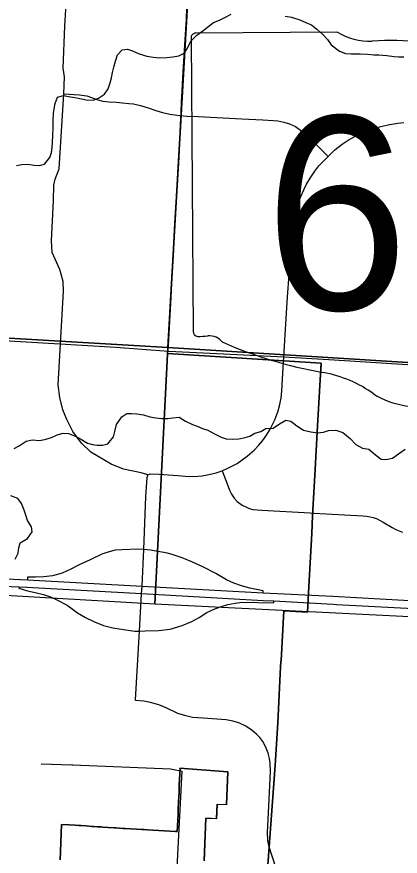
# Model space of a CAD drawing. Extents: x 114604 to 551442, y 316898 to 567001.
# Drawn here: x 254171 to 258313, y 431276 to 440352 of the extents above; entities that cross this region are included whole.
import ezdxf

# ---------------------------------------------------------------- set-up
doc = ezdxf.new("R2010")
doc.units = 0
for name, color, linetype in [('_CIVIL_CONSTRUCTION', 7, 'Continuous'), ('BD_X_Building', 7, 'Continuous'), ('GE_P_Alignment_100_Cardinal_Points', 7, 'Continuous'), ('GE_P_Alignment_100_Stations', 7, 'Continuous'), ('GE_P_Alignment_500_Bearings', 7, 'Continuous'), ('GE_P_Alignment_500_Cardinal_Points', 7, 'Continuous'), ('GE_P_Alignment_500_Curve_Data', 7, 'Continuous'), ('PM_P_Cells', 7, 'Continuous'), ('SN_P_Signs', 7, 'Continuous')]:
    doc.layers.add(name, color=color, linetype=linetype)

msp = doc.modelspace()

# ---------------------------------------------------------------- linework, layer by layer
at = {"layer": '_CIVIL_CONSTRUCTION'}
msp.add_line((257624, 433998), (258822.2, 433932.9), dxfattribs=at)
for points in [[(251510.6, 433606.6), (251810.1, 433747.5), (252169.2, 433920.1), (252289.3, 433974.3), (252431.3, 434030.9), (252598.8, 434088.9), (252753.7, 434135.2), (252890.1, 434172), (253023.1, 434202), (253169.9, 434229.7), (253311.1, 434249.2), (253468.5, 434267.7), (253660.6, 434281.9), (253907.3, 434283.7), (254285.6, 434265.1), (255525.8, 434197), (256832.5, 434125.2)], [(251522.4, 433522.5), (251820.6, 433664.6), (252313, 433893.4), (252507, 433970.1), (252667.6, 434023.4), (252841, 434073.3), (253008.6, 434113.8), (253177.5, 434146.3), (253383.4, 434175.6), (253586, 434194.5), (253792.1, 434200.6), (254022.6, 434195.3), (254195.1, 434188.5), (254279.8, 434183.3), (255518.7, 434117), (256831, 434040.8), (256946.9, 434037), (257587.6, 434000), (257624, 433998)], [(256832.5, 434125.2), (257585.7, 434089.2), (258862.3, 434014.1)]]:
    msp.add_lwpolyline(points, dxfattribs=at)
at = {"layer": 'GE_P_Alignment_100_Cardinal_Points'}
for p, q in [((257052.7, 436619.7), (257056, 436675.3)), ((255544.6, 434590.8), (255565.3, 435164.3)), ((255454.1, 432965.8), (255496.5, 433709.7))]:
    msp.add_line(p, q, dxfattribs=at)
for points in [[(255588.4, 435398.5), (255515.3, 435421.9), (255325.4, 435462.2), (255190.3, 435516.2), (254971.3, 435645.5), (254870.1, 435741.4), (254776.3, 435867.8), (254710.9, 435996.3), (254668.4, 436102.2), (254637.1, 436234.7), (254619, 436373), (254642.3, 436816.5), (254676.3, 437385.4), (254671.2, 437490.9), (254635.1, 437618), (254554.7, 437802), (254545, 437929.3), (254568.2, 438364.4), (254571.4, 438531.4), (254584.1, 438597.4), (254627.2, 438707.6), (254678.5, 439518.6), (254685.9, 439701), (254672, 439797.5), (254690.7, 440250.2), (254757.2, 441384.3)], [(254678.5, 439518.6), (254847.1, 439506.3), (254899.4, 439501.2), (254929.1, 439496.1), (254979.7, 439480.2), (255046.5, 439453.7), (255098.9, 439439.6), (255163.8, 439431.1), (255246.7, 439428.1), (255313.4, 439422.3), (255382.8, 439415.6), (255431.5, 439409.6), (255509.1, 439392.2), (255591.3, 439368.4), (255673.5, 439338.4), (255744.8, 439317.3), (255826, 439299), (255932.7, 439283.6)], [(255932.7, 439283.6), (256009.4, 439277.7), (256131.6, 439274.2), (256602, 439248.7), (256829.1, 439236), (256940.8, 439229.6), (256991.3, 439226.3), (257056.3, 439212.4), (257115.8, 439194.8), (257182.7, 439164.7), (257251.5, 439116.5), (257349.5, 439025.4), (257534.6, 438842.9)], [(257056, 436675.3), (257096.9, 437324.8), (257113.5, 437560.8), (257132.5, 437884.5), (257142.6, 438019.5), (257152.2, 438112.5), (257168.6, 438192.9), (257184.3, 438261.6), (257213.9, 438345.9), (257237.8, 438409.4), (257270.4, 438481.2), (257298.8, 438540.4), (257339.5, 438607.8), (257389.9, 438683.3), (257435.2, 438739.7), (257534.6, 438842.9), (257606.4, 438911.9), (257685.6, 438973.7), (257761.2, 439024.4), (257836.8, 439064), (257897.8, 439093.2), (257960.3, 439119.4), (258044.8, 439150.3), (258133.1, 439173.8), (258199.3, 439188.3), (258288.5, 439200.7), (258351, 439207.8)], [(255589.6, 435399), (255612.1, 435409.6), (255709.3, 435407.3), (255910.8, 435391.9), (255989.7, 435384.5), (256081.9, 435382.3), (256173.7, 435388.9), (256246.9, 435403.8), (256324.9, 435420.9), (256390, 435443.5), (256466.3, 435477.2), (256551.8, 435522.6), (256660.8, 435599.9), (256737, 435665.2), (256782.8, 435718), (256827, 435768.5), (256870.2, 435827.9), (256907.9, 435892.1), (256959.3, 435993.2), (256990.9, 436080.2), (257008.3, 436144.3), (257025.5, 436228.2), (257034.4, 436308.6), (257052.7, 436619.7)], [(255565.3, 435164.3), (255575, 435319.1), (255579.7, 435368.7), (255588.4, 435398.5)], [(256390, 435443.5), (256443.5, 435301.2), (256468.1, 435232.6), (256489.7, 435190.8), (256518.4, 435148.5), (256552, 435111.1), (256604.1, 435073.2), (256644.6, 435052.2), (256680.2, 435036.9), (256721.4, 435025.9), (256768.3, 435019.8), (256817.7, 435016.9), (257338.8, 434988.5), (257381.2, 434986.1)], [(257381.2, 434986.1), (257910.8, 434956.5), (257949.8, 434952.5), (257988.9, 434945.7), (258020.8, 434937.4), (258063.5, 434924.2), (258089.8, 434910.9), (258129.7, 434888.5), (258225.5, 434829.9), (258266.5, 434807.2), (258300, 434792.6), (258336.9, 434780.8)], [(255496.5, 433709.7), (255518.7, 434117), (255525.8, 434197), (255544.6, 434590.8)], [(256899.6, 431372.7), (256893.8, 431392.9), (256882.2, 431447.3), (256877.6, 431531.6), (256892.4, 431817.3), (256910.5, 432193.4), (256909.8, 432281.7), (256902, 432332.7), (256886.7, 432390.6), (256857.9, 432463.3), (256827.3, 432516.2), (256795.7, 432561), (256762.2, 432597), (256715.3, 432635.9), (256647, 432683), (256569.4, 432717.6), (256505.8, 432736.5), (256432.3, 432750.8), (256185.2, 432769.9), (256070.1, 432777), (255995.6, 432795.3), (255912.1, 432820.5), (255790.6, 432877.1), (255706.1, 432914.2), (255614.6, 432939.3), (255543.1, 432951.7), (255453.8, 432960.5), (255454.1, 432965.8)], [(254436.1, 432275.9), (254765.5, 432263.1), (254776.8, 432262.7)], [(254776.8, 432262.7), (255830.5, 432221.6), (255956.5, 432196.5)], [(255890.5, 430725.4), (255886.1, 430775.5), (255912.1, 431294), (255956.5, 432196.5)], [(256993.5, 431065.7), (256951.8, 431210.7), (256924.5, 431286.4), (256901.1, 431367.6), (256899.6, 431372.7)]]:
    msp.add_lwpolyline(points, dxfattribs=at)
at = {"layer": 'GE_P_Alignment_100_Stations'}
for points in [[(256874.3, 431080.9), (256962.2, 432261), (256989.4, 432718.7), (257016, 433246.9), (257016.6, 433256.9), (257024.8, 433380.6), (257025.4, 433390.6), (257054.2, 433928.5), (257312.7, 433914.2), (257331.1, 434255.3), (257356.5, 434764), (257366.1, 434959.9), (257369, 435020), (257394.1, 435457.3), (257417.4, 435864.8), (257446.1, 436365.7), (257459.9, 436606.9), (255799.9, 436711), (255804.8, 436797.1), (255830.7, 437253.1), (255842.6, 437464.2), (255863.4, 437833.3), (255867.5, 437911.2), (255879.5, 438119.6), (255896, 438408.3), (255916.6, 438768.1), (255924.6, 438908.2), (255935.9, 439105.5), (255944.6, 439257.2), (255946.3, 439317.3), (255950.1, 439439.2), (255952.5, 439478.2), (255961.2, 439626.7), (255968.8, 439754.3), (255989.6, 440106.7), (256002.6, 440326.2), (256009.6, 440446)], [(256009.6, 440446), (256002.6, 440326.2), (255989.6, 440106.7), (255968.8, 439754.3), (255961.2, 439626.7), (255952.5, 439478.2), (255950.1, 439439.2), (255946.3, 439317.3), (255944.6, 439257.2), (255935.9, 439105.5), (255924.6, 438908.2), (255916.6, 438768.1), (255896, 438408.3), (255879.5, 438119.6), (255867.5, 437911.2), (255863.4, 437833.3), (255842.6, 437464.2), (255830.7, 437253.1), (255804.8, 436797.1), (255799.9, 436711), (257459.9, 436606.9), (257459.3, 436596.9), (257446.1, 436365.7), (257417.4, 435864.8), (257394.1, 435457.3), (257369, 435020), (257366.1, 434959.9), (257356.5, 434764), (257331.1, 434255.3), (257312.7, 433914.2), (257054.2, 433928.5), (257025.4, 433390.6), (257024.8, 433380.6), (257016.6, 433256.9), (257016, 433246.9), (256989.4, 432718.7), (256962.2, 432261), (256874.3, 431080.9)], [(254639, 431236.7), (254642.4, 431327), (254653.1, 431619.8), (254738.2, 431614.3), (254801.4, 431610.4), (254839.8, 431608), (254861.2, 431606.6), (254921.7, 431602.8), (254981.3, 431599), (255000.7, 431597.8), (255041.4, 431595.2), (255081, 431592.7), (255101.5, 431591.4), (255158.8, 431587.7), (255221.8, 431583.7), (255241.3, 431582.5), (255282, 431579.9), (255321.5, 431577.4), (255342.2, 431576.1), (255402.8, 431572.3), (255462.7, 431568.5), (255523, 431564.6), (255547.9, 431563.1), (255583.4, 431560.8), (255641.9, 431557.1), (255704.3, 431553.4), (255884.8, 431542.8), (255893.4, 431542.3), (255903.4, 431541.7), (255912.5, 431725.4), (255915.7, 431790.6), (255918.9, 431855.8), (255922.1, 431921), (255924.1, 431961.4), (255924.9, 431986.1), (255926.4, 432050.5), (255936.9, 432219.5), (255933.8, 432228.3), (256451.1, 432189.4), (256437.2, 431830.9), (256336, 431834.8), (256330.1, 431681.3), (256214.1, 431685.8), (256196.4, 431227.5)], [(256196.4, 431230.1), (256214.1, 431688.4), (256330.1, 431683.9), (256336, 431837.4), (256437.2, 431833.5), (256451.1, 432189.4), (255933.8, 432228.3), (255936.9, 432219.5), (255926.4, 432050.5), (255924.9, 431986.1), (255924.1, 431961.4), (255922.1, 431921), (255918.9, 431855.8), (255915.7, 431790.6), (255912.5, 431725.4), (255903.4, 431541.7), (255893.4, 431542.3), (255884.8, 431542.8), (255704.3, 431553.4), (255641.9, 431557.1), (255583.4, 431560.8), (255547.9, 431563.1), (255523, 431564.6), (255462.7, 431568.5), (255402.8, 431572.3), (255342.2, 431576.1), (255321.5, 431577.4), (255282, 431579.9), (255241.3, 431582.5), (255221.8, 431583.7), (255158.8, 431587.7), (255101.5, 431591.4), (255081, 431592.7), (255041.4, 431595.2), (255000.7, 431597.8), (254981.3, 431599), (254921.7, 431602.8), (254861.2, 431606.6), (254839.8, 431608), (254801.4, 431610.4), (254738.2, 431614.3), (254653.1, 431619.8), (254642.4, 431327), (254639, 431236.7)]]:
    msp.add_lwpolyline(points, dxfattribs=at)
at = {"layer": 'GE_P_Alignment_500_Bearings'}
for points in [[(253142.8, 436904.8), (253299.2, 436896.7), (255240.7, 436780.7), (255810.1, 436737.7), (255889.8, 436733.8)], [(255889.8, 436733.8), (256404.9, 436709), (257056, 436675.3), (257542.8, 436647.1), (258503.4, 436583.9)]]:
    msp.add_lwpolyline(points, dxfattribs=at)
at = {"layer": 'GE_P_Alignment_500_Cardinal_Points'}
for points in [[(255544.6, 434590.8), (255472.2, 434594.2), (255309.7, 434589.9), (255234.2, 434583.9), (255145.2, 434560.7), (255089.7, 434540.5), (254962.7, 434479.7), (254843.1, 434425.4), (254754.3, 434381.2), (254661.2, 434334.9), (254557.2, 434308.7), (254464.6, 434297.6), (254373.1, 434292.3), (254287.4, 434291.7), (254285.6, 434265.1)], [(256181.7, 434404.3), (256063.3, 434459.8), (255958.2, 434502.8), (255862, 434536), (255798.5, 434552.6), (255614.1, 434584.4), (255544.6, 434590.8)], [(256832.5, 434125.2), (256832.9, 434145.7), (256689.1, 434172.5), (256599.8, 434198.4), (256513.9, 434226.8), (256437.1, 434265.6), (256320.2, 434333.8), (256181.7, 434404.3)], [(254195.1, 434188.5), (254194.8, 434174.2), (254286.8, 434146.5), (254368.7, 434128.7), (254460.7, 434104.3), (254535.7, 434080.4), (254604.2, 434048.5), (254713.5, 433990.2), (254739.3, 433971.1)], [(255496.5, 433709.7), (255556.9, 433712.1), (255700.9, 433715.9), (255827.7, 433730), (255955.9, 433769.8), (256063.4, 433815.3), (256140.4, 433857.8), (256222.5, 433909.4), (256309.7, 433949.7), (256382.5, 433976.8), (256450.7, 433997), (256530.5, 434012.6), (256604.5, 434022.4), (256947.4, 434016.8), (256946.9, 434037)], [(254739.3, 433971.1), (254825.3, 433907.6), (254913.7, 433858.5), (255009, 433811.7), (255107.7, 433771.9), (255208.7, 433744.8), (255323.7, 433728.2), (255444.9, 433710.3), (255496.5, 433709.7)]]:
    msp.add_lwpolyline(points, dxfattribs=at)
at = {"layer": 'GE_P_Alignment_500_Curve_Data'}
for p, q in [((257634.9, 440186.6), (256106, 440175.5)), ((256055, 440120.6), (256078, 436950.7))]:
    msp.add_line(p, q, dxfattribs=at)
for centre, major_axis, start_param, end_param in [((256114.8, 440127.8), (60.5, 0.4), 1.712693, 3.28349), ((257996.4, 440557.2), (586.6, 4.3), 4.042523, 4.731795), ((258206.4, 438411), (2106, 15.3), 1.404758, 1.657859), ((256138.4, 436944.2), (61, 0.4), 3.00124, 4.508301), ((256145.3, 437268.5), (465.6, 3.4), 4.665946, 4.897461), ((256244.2, 436769), (167.9, 1.2), 0.519207, 1.627899), ((258343.4, 439632.4), (3998.1, 29), 4.195995, 4.488959), ((257181.1, 435534.5), (1250.9, 9.1), 0.82352, 1.323588), ((258525.1, 436769.8), (793.8, 5.8), 4.026481, 4.996735)]:
    msp.add_ellipse(centre, major_axis=major_axis, ratio=0.8, start_param=start_param, end_param=end_param, dxfattribs=at)
at = {"layer": 'PM_P_Cells'}
for points in [[(255644.7, 439915.2), (255714.8, 439909.3), (255791, 439913.4), (255855.1, 439917.4), (255921.2, 439929.5), (255977.3, 439957.7), (256015.3, 440013.8), (256051.3, 440090), (256115.3, 440152.2), (256181.4, 440200.4), (256231.5, 440238.5), (256297.6, 440288.7), (256361.6, 440316.8), (256417.7, 440344.9), (256485.8, 440381.1)], [(257068.9, 440359.7), (257139.1, 440347.8), (257229.3, 440319.8), (257301.4, 440287.8), (257355.5, 440265.8), (257411.7, 440219.8), (257475.9, 440159.8), (257526, 440107.7), (257568.2, 440049.7), (257658.4, 439979.7), (257720.5, 439953.7), (257784.7, 439949.7), (257880.9, 439949.9), (257961, 439947.9), (258027.1, 439942), (258083.2, 439940.1), (258167.4, 439932.2), (258247.6, 439922.2), (258297.6, 439920.3), (258351.8, 439918.3)], [(254167.1, 438743.2), (254225.2, 438755.3), (254291.3, 438757.3), (254359.4, 438747.4), (254415.5, 438743.5), (254471.6, 438759.6), (254529.7, 438829.8), (254545.6, 438885.9), (254553.6, 438940), (254555.6, 438994.1), (254559.5, 439068.3), (254563.4, 439154.4), (254565.3, 439234.6), (254567.3, 439306.7), (254575.2, 439356.8), (254587.2, 439412.9), (254611.2, 439481.1), (254675.3, 439501.2), (254731.4, 439489.3), (254797.5, 439479.3), (254871.7, 439463.4), (254921.8, 439455.4), (254997.9, 439451.5), (255052, 439471.6), (255120.1, 439513.8), (255158.1, 439572), (255178.1, 439638.1), (255194.1, 439690.2), (255206, 439748.3), (255220, 439806.5), (255236, 439870.6), (255257.9, 439938.8), (255310, 439992.9), (255368.1, 440001), (255422.2, 439983), (255492.4, 439951.1), (255574.5, 439927.1), (255644.7, 439915.2)], [(254144.1, 435683.3), (254196.2, 435713.5), (254272.3, 435761.7), (254342.4, 435777.8), (254412.5, 435769.8), (254472.6, 435781.9), (254544.7, 435804.1), (254606.8, 435830.2), (254670.9, 435850.3), (254729.1, 435846.4), (254811.2, 435812.4), (254869.4, 435780.4), (254935.6, 435742.4), (254989.7, 435728.5), (255039.8, 435720.5), (255095.9, 435718.6), (255156, 435734.7), (255216, 435808.9), (255230, 435869), (255247.9, 435945.2), (255304, 436025.4), (255360, 436061.6), (255410.1, 436061.6), (255466.2, 436057.7), (255540.4, 436049.8), (255606.5, 436025.8), (255672.7, 436015.9), (255736.8, 436007.9), (255802.9, 436010), (255855, 436016.1), (255925.2, 436022.2), (255993.3, 435980.2)], [(255993.3, 435980.2), (256067.5, 435944.2), (256119.6, 435924.2), (256177.7, 435902.2), (256235.9, 435882.3), (256308.1, 435842.3), (256380.2, 435808.3), (256434.3, 435790.3), (256502.5, 435784.4), (256568.6, 435788.5), (256638.7, 435802.6), (256688.8, 435818.7), (256740.9, 435848.8), (256809, 435866.9), (256861, 435899.1), (256941.2, 435905.2), (257007.3, 435949.3), (257077.4, 435989.5), (257129.5, 435981.5), (257195.6, 435929.5), (257269.8, 435881.5), (257346, 435865.6), (257418.1, 435853.6), (257484.3, 435861.7), (257538.3, 435877.8), (257616.5, 435881.9), (257692.6, 435857.9), (257770.9, 435793.9), (257835, 435727.9), (257905.2, 435687.9), (257975.4, 435675.9), (258045.6, 435615.9), (258107.7, 435567.9), (258157.8, 435563.9), (258229.9, 435578.1), (258296, 435628.2), (258368.1, 435678.4)], [(254155.3, 434489.1), (254185.3, 434553.2), (254193.3, 434611.4), (254209.2, 434663.5), (254287.3, 434711.7), (254335.4, 434783.9), (254329.3, 434838), (254285.1, 434906), (254269, 434964.1), (254249, 435018.2), (254220.8, 435090.3), (254180.7, 435142.4), (254108.5, 435172.3)]]:
    msp.add_lwpolyline(points, dxfattribs=at)
at = {"layer": 'SN_P_Signs'}
for points in [[(250648, 442436.1), (256108.1, 442125), (255802.6, 436774.9), (250354.5, 437098.1)], [(256108.1, 442125), (261500.3, 441795.7), (261216.9, 436437.6), (255802.6, 436774.9)], [(255802.6, 436774.9), (255661.2, 433999.9), (250195.1, 434317), (250354.5, 437098.1)], [(261216.9, 436437.6), (261089.3, 433710.6), (258342.2, 433866.2), (255661.2, 433999.9), (255802.6, 436774.9)]]:
    msp.add_lwpolyline(points, close=True, dxfattribs=at)

# ---------------------------------------------------------------- texts
at = {"layer": 'BD_X_Building'}
msp.add_text('605', height=1, rotation=0.4157, dxfattribs=at).set_placement((258267.6, 438269.1))
at = {"layer": 'GE_P_Alignment_500_Curve_Data'}
msp.add_text('605', height=2088.36, rotation=0.4157, dxfattribs=at).set_placement((256854.7, 437179.8))

doc.saveas('drawing.dxf')
